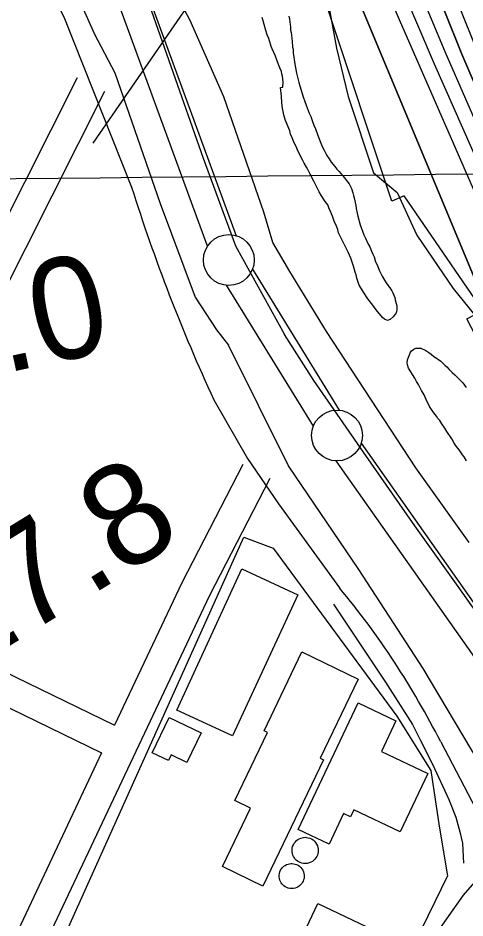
# Model space of a CAD drawing. Extents: x 3651524 to 3689615, y 505651 to 531377.
# Drawn here: x 3658220 to 3658660, y 516422 to 517307 of the extents above; entities that cross this region are included whole.
import ezdxf

# ---------------------------------------------------------------- set-up
doc = ezdxf.new("R2010")
doc.units = 0
for name, color, linetype in [('V-BLDG-OTLN', 7, 'Continuous'), ('V-DOMW-TANK', 7, 'Continuous'), ('V-FLOD-BASE', 7, 'Continuous'), ('V-GRID-MAJR', 7, 'Continuous'), ('V-LEVE-TOET', 7, 'Continuous'), ('V-RIVR-EDGE', 7, 'Continuous'), ('V-ROAD-CNTR', 7, 'Continuous'), ('V-RRAP-RVMT', 7, 'Continuous'), ('V-SITE-OTLN', 7, 'Continuous'), ('V-SITE-VEGE', 7, 'Continuous'), ('V-SURV-IDEN', 7, 'Continuous'), ('V-SURV-LINE', 7, 'Continuous'), ('V-TOPO-DPTH', 7, 'Continuous'), ('V-TOPO-MINR', 7, 'Continuous'), ('V-TOPO-SHOR', 7, 'Continuous'), ('V-TOPO-WATR', 7, 'Continuous'), ('V-UTIL-LINE', 7, 'Continuous')]:
    doc.layers.add(name, color=color, linetype=linetype)

msp = doc.modelspace()

# ---------------------------------------------------------------- linework, layer by layer
at = {"layer": 'V-BLDG-OTLN'}
for points in [[(3658431.317, 516601.163), (3658376.4, 516626.519), (3658440.513, 516765.363), (3658495.43, 516740.005)], [(3658499.463, 516683.683), (3658554.849, 516657.046), (3658517.399, 516579.175), (3658520.655, 516577.611), (3658460.958, 516453.479), (3658421.198, 516472.6), (3658448.867, 516530.136), (3658433.544, 516537.507), (3658465.73, 516604.431), (3658462.173, 516606.141)], [(3658495.704, 516509.261), (3658554.685, 516633.779), (3658592.028, 516616.093), (3658577.696, 516585.835), (3658623.453, 516564.164), (3658596.271, 516506.779), (3658550.632, 516528.393), (3658547.384, 516521.539), (3658540.41, 516524.84), (3658526.191, 516494.818)], [(3658368.864, 516619.4), (3658400.3, 516604.331), (3658386.304, 516575.141), (3658370.819, 516582.565), (3658368.098, 516576.888), (3658352.15, 516584.535)], [(3658590.269, 516400.682), (3658521.044, 516254.203), (3658445.875, 516289.727), (3658515.099, 516436.207)]]:
    msp.add_lwpolyline(points, close=True, dxfattribs=at)
at = {"layer": 'V-DOMW-TANK'}
for points in [[(3658499.657, 516501.091), (3658501.044, 516501.343), (3658502.532, 516501.444), (3658504.101, 516501.362), (3658505.719, 516501.073), (3658507.349, 516500.557), (3658508.939, 516499.805), (3658510.442, 516498.822), (3658511.81, 516497.624), (3658512.998, 516496.244), (3658513.971, 516494.722), (3658514.712, 516493.11), (3658515.214, 516491.46), (3658515.484, 516489.815), (3658515.543, 516488.22), (3658515.416, 516486.704), (3658515.134, 516485.299), (3658514.712, 516483.972), (3658514.116, 516482.635), (3658513.327, 516481.31), (3658512.336, 516480.028), (3658511.142, 516478.832), (3658509.756, 516477.777), (3658508.201, 516476.896), (3658506.512, 516476.233), (3658504.74, 516475.811), (3658502.936, 516475.641), (3658501.152, 516475.727), (3658499.438, 516476.044), (3658497.836, 516476.571), (3658496.372, 516477.269), (3658495.07, 516478.098), (3658493.935, 516479.024), (3658492.96, 516480.017), (3658492.073, 516481.148), (3658491.279, 516482.44), (3658490.611, 516483.892), (3658490.113, 516485.481), (3658489.816, 516487.181), (3658489.751, 516488.955), (3658489.935, 516490.751), (3658490.374, 516492.518), (3658491.053, 516494.204), (3658491.953, 516495.76), (3658493.036, 516497.149), (3658494.254, 516498.343), (3658495.567, 516499.33), (3658496.933, 516500.108), (3658498.305, 516500.69)], [(3658488.571, 516475.635), (3658489.917, 516475.657), (3658491.336, 516475.52), (3658492.798, 516475.2), (3658494.277, 516474.678), (3658495.731, 516473.941), (3658497.113, 516472.987), (3658498.377, 516471.827), (3658499.481, 516470.488), (3658500.384, 516469.003), (3658501.066, 516467.42), (3658501.515, 516465.788), (3658501.732, 516464.156), (3658501.732, 516462.564), (3658501.541, 516461.055), (3658501.187, 516459.648), (3658500.702, 516458.366), (3658500.099, 516457.182), (3658499.331, 516456.015), (3658498.383, 516454.886), (3658497.253, 516453.832), (3658495.942, 516452.894), (3658494.474, 516452.115), (3658492.872, 516451.528), (3658491.18, 516451.163), (3658489.446, 516451.042), (3658487.719, 516451.161), (3658486.052, 516451.515), (3658484.488, 516452.081), (3658483.058, 516452.824), (3658481.79, 516453.709), (3658480.693, 516454.692), (3658479.767, 516455.74), (3658479.003, 516456.824), (3658478.342, 516458.028), (3658477.793, 516459.367), (3658477.391, 516460.838), (3658477.168, 516462.411), (3658477.152, 516464.059), (3658477.365, 516465.739), (3658477.815, 516467.402), (3658478.501, 516468.999), (3658479.404, 516470.482), (3658480.492, 516471.807), (3658481.725, 516472.946), (3658483.058, 516473.882), (3658484.451, 516474.609), (3658485.854, 516475.131), (3658487.238, 516475.467)]]:
    msp.add_lwpolyline(points, close=True, dxfattribs=at)
at = {"layer": 'V-FLOD-BASE'}
msp.add_line((3658511.046, 516950.496), (3658482.249, 516995.88), dxfattribs=at)
for points in [[(3658301.046, 517459.125), (3658338.641, 517350.587), (3658402.217, 517169.282), (3658434.279, 517082.969), (3658482.249, 516995.88)], [(3658788.566, 516563.654), (3658752.96, 516607.661), (3658705.319, 516674.328), (3658653.183, 516747.935), (3658610.519, 516807.882), (3658560.221, 516880.029), (3658511.046, 516950.496)]]:
    msp.add_lwpolyline(points, dxfattribs=at)
at = {"layer": 'V-GRID-MAJR'}
msp.add_spline([(3655702.37, 517123.07), (3660982.023, 517177.978), (3666261.669, 517233.653), (3671541.307, 517290.097), (3676820.936, 517347.309), (3682100.557, 517405.288), (3687380.17, 517464.035)], degree=3, dxfattribs=at)
at = {"layer": 'V-LEVE-TOET'}
for points in [[(3658270.531, 517347.247), (3658295.568, 517291.23), (3658315.56, 517253.088), (3658359.938, 517124.767), (3658394.326, 517032.639), (3658415.603, 517000.379), (3658427.148, 516985.415)], [(3658523.631, 516998.69), (3658487.476, 517057.785), (3658470.858, 517086.42), (3658461.935, 517116.1), (3658422.609, 517229.569), (3658389.69, 517304.548), (3658371.975, 517337.927)], [(3658663.942, 516791.303), (3658611.451, 516864.675), (3658523.631, 516998.69)], [(3658696.488, 516533.517), (3658665.961, 516588.103), (3658618.863, 516667.549), (3658555.61, 516764.745), (3658486.323, 516866.745), (3658427.148, 516985.415)]]:
    msp.add_lwpolyline(points, dxfattribs=at)
at = {"layer": 'V-RIVR-EDGE'}
msp.add_lwpolyline([(3658522.932, 517335.013), (3658533.595, 517277.355), (3658544.884, 517229.902), (3658569.912, 517154.799), (3658593.277, 517135.531), (3658612.384, 517093.461), (3658648.274, 517041.143), (3658697.35, 516980.389), (3658724.31, 516958.11), (3658768.599, 516903.371), (3658802.695, 516854.06), (3658839.204, 516808.945), (3658863.134, 516775.268), (3658874.467, 516745.824), (3658909.742, 516687.505), (3658945.601, 516622.581), (3658996.409, 516533.607), (3659046.047, 516457.243), (3659086.698, 516388.105)], dxfattribs=at)
at = {"layer": 'V-ROAD-CNTR'}
for points in [[(3658240.008, 517357.141), (3658265.355, 517308.113), (3658331.879, 517140.87)], [(3658278.416, 517248.37), (3658174.45, 517042.364), (3658032.287, 516749.182)], [(3658305.198, 517234.855), (3658201.34, 517029.06), (3658059.268, 516736.068)], [(3658412.765, 516931.67), (3658446.071, 516873.798), (3658476.341, 516829.245), (3658536.613, 516746.729)], [(3658441.284, 516868.085), (3658381.342, 516751.73), (3658315.183, 516611.676)], [(3658467.954, 516854.347), (3658408.248, 516738.45), (3658205.908, 516310.11), (3658066.086, 516020.436)], [(3658059.267, 516736.068), (3658315.182, 516611.676)], [(3658046.178, 516709.074), (3658302.368, 516584.548)], [(3658635.982, 516595.272), (3658727.213, 516420.799), (3658765.821, 516343.589)], [(3658302.369, 516584.55), (3658178.836, 516323.038), (3658039.011, 516033.357)], [(3658096.848, 515281.202), (3658113.326, 515316.012), (3658308.977, 515728.143), (3658545.459, 516232.752), (3658625.562, 516398.014), (3658658.295, 516444.661), (3658689.779, 516480.667)]]:
    msp.add_lwpolyline(points, dxfattribs=at)
for centre, radius, start, end in [((3660029.958, 517677.186), 1780.76, 197.528047, 204.749405), ((3657900.887, 516221.315), 824.747, 26.963336, 39.573055)]:
    msp.add_arc(centre, radius, start, end, dxfattribs=at)
at = {"layer": 'V-RRAP-RVMT'}
msp.add_lwpolyline([(3659155.699, 516293.328), (3659039.216, 516470.131), (3659043.698, 516473.638), (3659006.734, 516537.662), (3659009.676, 516539.361), (3658949.689, 516638.612), (3658959.113, 516645.315), (3658932.585, 516685.877), (3658959.676, 516703.026), (3658950.101, 516718.064), (3658923.973, 516705.137), (3658888.314, 516765.416), (3658873.069, 516757.98), (3658864.699, 516775.139), (3658832.481, 516756.999), (3658756.599, 516881.419), (3658734.052, 516872.127), (3658661.724, 517011.375), (3658677.331, 517019.498), (3658600.178, 517132.173), (3658587.834, 517126.983), (3658524.653, 517317.198)], dxfattribs=at)
at = {"layer": 'V-SITE-OTLN'}
msp.add_lwpolyline([(3658642.784, 516463.412), (3658503.88, 516179.168), (3658404.845, 516196.951), (3658223.171, 516309.425), (3658442.342, 516796.444), (3658471.343, 516785.839), (3658592.812, 516620.455), (3658626.197, 516567.147), (3658634.428, 516512.499)], close=True, dxfattribs=at)
at = {"layer": 'V-SITE-VEGE'}
for points in [[(3658572.441, 517020.239), (3658569.287, 517024.882), (3658564.407, 517031.093), (3658560.038, 517037.542), (3658558.105, 517040.633), (3658555.938, 517044.489), (3658553.601, 517051.135), (3658552.692, 517054.701), (3658551.754, 517057.256), (3658550.153, 517063.122), (3658549.704, 517065.158), (3658547.599, 517071.035), (3658544.977, 517076.678), (3658542.581, 517081.3), (3658540.439, 517085.912), (3658538.28, 517090.022), (3658535.413, 517095.923), (3658534.743, 517098.976), (3658533.574, 517102.298), (3658531.184, 517107.174), (3658529.562, 517112.278), (3658527.672, 517116.886), (3658526.003, 517120.476), (3658524.821, 517123.292), (3658522.388, 517126.651), (3658518.749, 517132.068), (3658516.338, 517136.184), (3658511.077, 517146.707), (3658507.482, 517153.639), (3658505.338, 517158.254), (3658503.886, 517160.572), (3658501.721, 517164.428), (3658500.532, 517166.992), (3658495.494, 517176.497), (3658493.841, 517180.591), (3658491.928, 517184.439), (3658489.792, 517189.307), (3658488.377, 517192.889), (3658487.459, 517196.205), (3658483.447, 517206.185), (3658482.055, 517210.525), (3658480.252, 517218.166), (3658479.66, 517224), (3658479.331, 517230.081), (3658478.315, 517238.709), (3658480.602, 517239.15), (3658480.994, 517243.944), (3658480.404, 517249.779), (3658479.71, 517252.074), (3658479.277, 517254.614), (3658477.862, 517258.198), (3658476.435, 517261.276), (3658475.272, 517264.85), (3658474.09, 517267.668), (3658473.389, 517269.712), (3658470.299, 517276.63), (3658469.361, 517279.186), (3658466.807, 517287.099), (3658465.392, 517290.681), (3658463.993, 517294.769), (3658462.392, 517300.633), (3658461.228, 517304.208), (3658460.313, 517307.522)], [(3658486.654, 517308.788), (3658487.334, 517305.986), (3658488.119, 517298.122), (3658488.285, 517295.08), (3658488.977, 517292.785), (3658489.159, 517290.249), (3658489.569, 517286.952), (3658489.749, 517284.416), (3658490.339, 517278.582), (3658490.771, 517276.038), (3658490.937, 517272.999), (3658492.376, 517261.575), (3658494.152, 517252.924), (3658496.417, 517243.753), (3658497.587, 517240.432), (3658500.812, 517229.462), (3658502.459, 517225.115), (3658503.622, 517221.539), (3658506.68, 517213.611), (3658508.101, 517210.281)], [(3658508.101, 517210.281), (3658509.985, 517205.421), (3658511.146, 517201.845), (3658512.807, 517198.003), (3658514.675, 517192.637), (3658517.966, 517183.944), (3658519.388, 517180.614), (3658521.315, 517177.271), (3658523.942, 517171.883), (3658526.123, 517168.532), (3658528.311, 517165.434), (3658531.725, 517161.035), (3658533.926, 517158.442), (3658536.134, 517156.101), (3658539.313, 517152.216), (3658541.52, 517149.877), (3658543.47, 517147.293), (3658545.903, 517143.934), (3658548.299, 517139.312), (3658549.446, 517135.232), (3658550.384, 517132.674), (3658550.816, 517130.132), (3658552.375, 517122.751), (3658552.792, 517119.704), (3658553.673, 517115.127), (3658554.351, 517112.323), (3658556.884, 517103.652), (3658560.401, 517093.938), (3658562.074, 517090.604), (3658564.202, 517085.482), (3658566.129, 517082.138), (3658568.028, 517077.784), (3658569.203, 517074.714), (3658570.395, 517072.149), (3658572.025, 517067.298), (3658573.223, 517064.988), (3658575.822, 517058.588), (3658577.264, 517056.017), (3658578.45, 517053.199), (3658580.615, 517049.345), (3658582.31, 517046.765), (3658586.693, 517040.821), (3658587.897, 517038.763), (3658588.858, 517036.965), (3658589.796, 517034.409), (3658590.748, 517032.359), (3658591.188, 517030.069), (3658592.092, 517026.248), (3658592.786, 517023.952), (3658592.978, 517021.922), (3658592.913, 517019.649), (3658592.081, 517017.142), (3658589.185, 517013.179), (3658586.324, 517010.478), (3658583.768, 517009.54), (3658580.772, 517010.894), (3658578.8, 517012.719), (3658572.441, 517020.239)], [(3658661.5, 516871.724), (3658659.082, 516875.589), (3658657.372, 516877.661), (3658654.218, 516882.304), (3658652.751, 516884.118), (3658651.293, 516886.181), (3658649.098, 516889.03), (3658646.947, 516893.392), (3658642.098, 516900.613), (3658640.162, 516903.704), (3658637, 516908.094), (3658635.067, 516911.187), (3658633.355, 516913.257), (3658631.905, 516915.578), (3658629.22, 516918.943), (3658627.03, 516922.041), (3658625.097, 516925.132), (3658621.749, 516931.804), (3658619.604, 516936.42), (3658617.2, 516940.789), (3658614.335, 516946.687), (3658612.148, 516949.788), (3658610.718, 516952.864), (3658604.431, 516962.909), (3658603.255, 516965.979), (3658603.061, 516968.009), (3658603.399, 516971.034), (3658604.232, 516973.538), (3658605.307, 516975.785), (3658606.124, 516977.786), (3658607.445, 516979.77), (3658609.52, 516981.48), (3658611.572, 516982.435), (3658616.371, 516982.296), (3658621.37, 516980.129), (3658624.352, 516978.271), (3658626.574, 516976.436), (3658629.295, 516974.335), (3658631.78, 516972.746), (3658633.756, 516971.173), (3658636.242, 516969.582), (3658638.458, 516967.495), (3658640.177, 516965.676), (3658641.903, 516964.107), (3658644.356, 516961.506), (3658647.31, 516958.639), (3658649.769, 516956.292), (3658651.49, 516954.473), (3658653.697, 516952.133), (3658655.67, 516950.306), (3658657.634, 516948.225), (3658659.342, 516946.15), (3658661.048, 516943.828)]]:
    msp.add_lwpolyline(points, dxfattribs=at)
at = {"layer": 'V-SURV-LINE'}
for points in [[(3658310.209, 517433.372), (3658434.793, 517093.042)], [(3658406.622, 517082.729), (3658282.038, 517423.057)], [(3658450.827, 517060.006), (3658536.277, 516921.509)], [(3658510.756, 516905.74), (3658425.306, 517044.237)], [(3658557.778, 516888.938), (3658874.379, 516439.919)], [(3658849.862, 516422.63), (3658533.261, 516871.649)]]:
    msp.add_lwpolyline(points, dxfattribs=at)
for centre in [(3658427.573, 517069.13), (3658534.01, 516896.616)]:
    msp.add_circle(centre, 25, dxfattribs=at)
at = {"layer": 'V-TOPO-DPTH'}
for points in [[(3658951.96, 516516.27), (3658759.355, 516835.059), (3658407.919, 517678.212), (3658380.717, 517743.186), (3658354.493, 517808.561), (3658328.92, 517874.203), (3658298.034, 517955.276), (3658288.54, 517980.635), (3658279.241, 518006.063), (3658270.236, 518031.598), (3658261.427, 518057.202), (3658182.126, 518292.069), (3658133.864, 518435.177), (3658085.67, 518578.308), (3658037.579, 518721.473), (3657989.555, 518864.662), (3657890.615, 519160.019)], [(3658585.327, 517365.963), (3658629.697, 517262.16), (3658789.362, 516901.546), (3658797.989, 516882.84), (3658806.991, 516864.325), (3658816.555, 516846.093), (3658826.495, 516828.051), (3658832.697, 516817.19), (3658840.047, 516804.872), (3658847.701, 516792.754), (3658855.811, 516780.936), (3658864.227, 516769.32), (3658872.93, 516757.9), (3658881.711, 516746.541), (3658890.611, 516735.275), (3658899.589, 516724.07), (3659568.117, 515898.581)], [(3658585.327, 517365.963), (3658629.697, 517262.16), (3658789.362, 516901.546), (3658797.989, 516882.84), (3658806.991, 516864.325), (3658816.555, 516846.093), (3658826.495, 516828.051), (3658832.697, 516817.19), (3658840.047, 516804.872), (3658847.701, 516792.754), (3658855.811, 516780.936), (3658864.227, 516769.32), (3658872.93, 516757.9), (3658881.711, 516746.541), (3658890.611, 516735.275), (3658899.589, 516724.07), (3659568.117, 515898.581)], [(3659557.315, 515961.937), (3659041.277, 516574.153), (3659021.202, 516598.388), (3659001.408, 516622.848), (3658982.037, 516647.644), (3658962.948, 516672.664), (3658944.515, 516698.148), (3658926.675, 516724.025), (3658909.724, 516750.494), (3658893.365, 516777.356), (3658852.524, 516847.06), (3658842.421, 516864.907), (3658832.679, 516882.943), (3658823.479, 516901.261), (3658814.64, 516919.767), (3658731.92, 517099.817), (3658693.759, 517185.376), (3658656.879, 517271.466), (3658621.922, 517358.356)], [(3659557.315, 515961.937), (3659041.277, 516574.153), (3659021.202, 516598.388), (3659001.408, 516622.848), (3658982.037, 516647.644), (3658962.948, 516672.664), (3658944.515, 516698.148), (3658926.675, 516724.025), (3658909.724, 516750.494), (3658893.365, 516777.356), (3658852.524, 516847.06), (3658842.421, 516864.907), (3658832.679, 516882.943), (3658823.479, 516901.261), (3658814.64, 516919.767), (3658731.92, 517099.817), (3658693.759, 517185.376), (3658656.879, 517271.466), (3658621.922, 517358.356)]]:
    msp.add_lwpolyline(points, dxfattribs=at)
at = {"layer": 'V-TOPO-MINR'}
for points in [[(3657890.615, 519160.019), (3657989.555, 518864.662), (3658037.579, 518721.473), (3658085.67, 518578.308), (3658133.864, 518435.177), (3658182.126, 518292.069), (3658261.427, 518057.202), (3658270.236, 518031.598), (3658279.241, 518006.063), (3658288.54, 517980.635), (3658298.034, 517955.276), (3658328.92, 517874.203), (3658354.493, 517808.561), (3658380.717, 517743.186), (3658407.919, 517678.212), (3658759.355, 516835.059), (3658951.96, 516516.27)], [(3658599.791, 517370.966), (3658640.128, 517274.304), (3658681.997, 517178.26), (3658796.008, 516924.945), (3658807.993, 516899.358), (3658820.486, 516874.031), (3658833.739, 516849.093), (3658847.499, 516824.415), (3658863.032, 516797.523), (3658874.898, 516777.814), (3658887.227, 516758.412), (3658900.252, 516739.469), (3658913.74, 516720.833), (3658927.701, 516702.525), (3658941.829, 516684.349), (3658956.207, 516666.37), (3658970.75, 516648.522), (3659549.511, 515948.184)], [(3658621.922, 517358.356), (3658656.879, 517271.466), (3658693.759, 517185.376), (3658731.92, 517099.817), (3658814.64, 516919.767), (3658823.479, 516901.261), (3658832.679, 516882.943), (3658842.421, 516864.907), (3658852.524, 516847.06), (3658893.365, 516777.356), (3658909.724, 516750.494), (3658926.675, 516724.025), (3658944.515, 516698.148), (3658962.948, 516672.664), (3658982.037, 516647.644), (3659001.408, 516622.848), (3659021.202, 516598.388), (3659041.277, 516574.153), (3659557.315, 515961.937)], [(3658575.672, 517350.218), (3658786.21, 516868.293), (3658789.439, 516861.202), (3658792.811, 516854.184), (3658796.398, 516847.273), (3658800.129, 516840.433), (3658802.442, 516836.345), (3658805.214, 516831.662), (3658808.106, 516827.059), (3658811.177, 516822.573), (3658814.368, 516818.166), (3658817.666, 516813.83), (3658820.985, 516809.512), (3658824.338, 516805.219), (3658827.712, 516800.943), (3658914.916, 516691.322), (3658961.797, 516632.161), (3659008.529, 516572.883), (3659055.038, 516513.429), (3659101.398, 516453.858), (3659543.399, 515883.69)], [(3658655.64, 517315.223), (3658684.284, 517243.368), (3658713.956, 517171.954), (3658745.172, 517101.2), (3658777.416, 517030.887), (3658832.086, 516915.008), (3658837.939, 516903.057), (3658844.021, 516891.228), (3658850.445, 516879.581), (3658857.098, 516868.056), (3658923.622, 516756.611), (3658944.483, 516722.865), (3658966.027, 516689.575), (3658988.593, 516656.97), (3659011.842, 516624.821), (3659035.92, 516593.27), (3659060.422, 516562.058), (3659085.557, 516531.355), (3659111.116, 516500.99), (3659574.163, 515962.172)]]:
    msp.add_lwpolyline(points, dxfattribs=at)
at = {"layer": 'V-TOPO-SHOR'}
msp.add_lwpolyline([(3658530.635, 516730.861), (3658581.841, 516654.095), (3658608.365, 516612.38), (3658616.303, 516596.637), (3658627.846, 516573.412), (3658643.883, 516538.613), (3658650.756, 516521.117), (3658654.922, 516506.754), (3658657.402, 516495.746), (3658658.357, 516475.878)], dxfattribs=at)
at = {"layer": 'V-TOPO-WATR'}
msp.add_lwpolyline([(3658585.327, 517365.963), (3658629.697, 517262.16), (3658789.362, 516901.546), (3658797.989, 516882.84), (3658806.991, 516864.325), (3658816.555, 516846.093), (3658826.495, 516828.051), (3658832.697, 516817.19), (3658840.047, 516804.872), (3658847.701, 516792.754), (3658855.811, 516780.936), (3658864.227, 516769.32), (3658872.93, 516757.9), (3658881.711, 516746.541), (3658890.611, 516735.275), (3658899.589, 516724.07), (3659568.117, 515898.581)], dxfattribs=at)
at = {"layer": 'V-UTIL-LINE'}
msp.add_line((3658294.108, 517183.872), (3658439.3, 517394.701), dxfattribs=at)

# ---------------------------------------------------------------- texts
at = {"layer": 'V-SURV-IDEN'}
for s, rotation, p in [('684+15.0', 12.100805, (3657766.407, 516863.218)), ('686+17.8', 31.644619, (3657907.025, 516501.762))]:
    msp.add_text(s, height=100, rotation=rotation, dxfattribs=at).set_placement(p)

doc.saveas('drawing.dxf')
